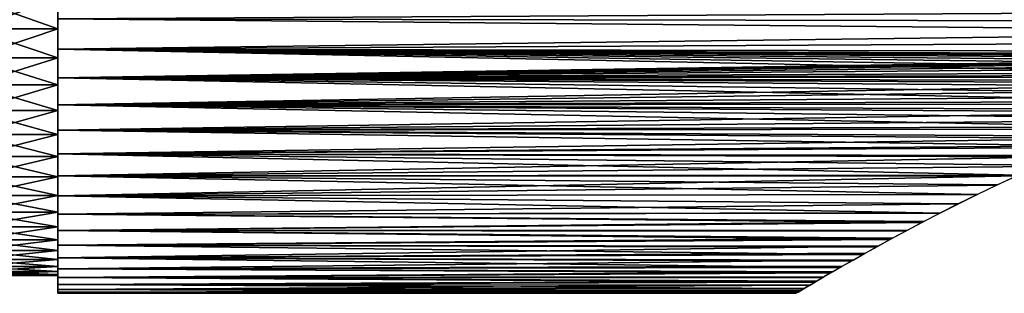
# Model space of a CAD drawing. Header units: millimetres. Extents: x -161 to 161, y -94 to 1149.
# Tile 833 of 1056: x 23.67 to 37.41, y 444.4 to 448.22. Entities that reach past the tile are written whole.
import ezdxf

# ---------------------------------------------------------------- set-up
doc = ezdxf.new("R2010")
doc.units = ezdxf.units.MM
doc.header["$LTSCALE"] = 81.481481
for name, color, linetype in [('43', 7, 'CONTINUOUS'), ('44', 7, 'CONTINUOUS'), ('47', 7, 'CONTINUOUS'), ('48', 7, 'CONTINUOUS')]:
    doc.layers.add(name, color=color, linetype=linetype)

msp = doc.modelspace()

# ---------------------------------------------------------------- linework, layer by layer
at = {"layer": '43', "color": 7, "linetype": 'CONTINUOUS', "true_color": 0xaaaaaa}
for points in [[(53, 448.396, -10.95), (53, 448.178, -10.685), (24.2, 448.232, -10.752), (53, 448.396, -10.95)], [(53, 448.178, -10.685), (53, 447.965, -10.416), (24.2, 448.232, -10.752), (53, 448.178, -10.685)], [(24.2, 448.232, -10.752), (53, 447.965, -10.416), (24.2, 447.809, -10.213), (24.2, 448.232, -10.752)], [(53, 447.965, -10.416), (53, 447.757, -10.142), (24.2, 447.809, -10.213), (53, 447.965, -10.416)], [(24.2, 447.809, -10.213), (53, 447.757, -10.142), (44.666, 447.723, -10.097), (24.2, 447.809, -10.213)], [(24.2, 447.409, -9.657), (24.2, 447.809, -10.213), (41.764, 447.447, -9.712), (24.2, 447.409, -9.657)], [(41.764, 447.447, -9.712), (24.2, 447.809, -10.213), (42.132, 447.516, -9.81), (41.764, 447.447, -9.712)], [(42.132, 447.516, -9.81), (24.2, 447.809, -10.213), (42.5, 447.575, -9.893), (42.132, 447.516, -9.81)], [(42.5, 447.575, -9.893), (24.2, 447.809, -10.213), (42.864, 447.624, -9.962), (42.5, 447.575, -9.893)], [(42.864, 447.624, -9.962), (24.2, 447.809, -10.213), (43.226, 447.664, -10.016), (42.864, 447.624, -9.962)], [(43.226, 447.664, -10.016), (24.2, 447.809, -10.213), (43.587, 447.693, -10.056), (43.226, 447.664, -10.016)], [(43.587, 447.693, -10.056), (24.2, 447.809, -10.213), (43.947, 447.713, -10.082), (43.587, 447.693, -10.056)], [(43.947, 447.713, -10.082), (24.2, 447.809, -10.213), (44.307, 447.723, -10.096), (43.947, 447.713, -10.082)], [(44.307, 447.723, -10.096), (24.2, 447.809, -10.213), (44.666, 447.723, -10.097), (44.307, 447.723, -10.096)], [(41.396, 447.369, -9.598), (24.2, 447.409, -9.657), (41.764, 447.447, -9.712), (41.396, 447.369, -9.598)], [(24.2, 447.032, -9.086), (24.2, 447.409, -9.657), (40.296, 447.078, -9.159), (24.2, 447.032, -9.086)], [(40.296, 447.078, -9.159), (24.2, 447.409, -9.657), (40.663, 447.184, -9.322), (40.296, 447.078, -9.159)], [(40.663, 447.184, -9.322), (24.2, 447.409, -9.657), (41.03, 447.281, -9.469), (40.663, 447.184, -9.322)], [(41.03, 447.281, -9.469), (24.2, 447.409, -9.657), (41.396, 447.369, -9.598), (41.03, 447.281, -9.469)], [(39.933, 446.966, -8.98), (24.2, 447.032, -9.086), (40.296, 447.078, -9.159), (39.933, 446.966, -8.98)], [(24.2, 446.678, -8.5), (24.2, 447.032, -9.086), (39.228, 446.723, -8.578), (24.2, 446.678, -8.5)], [(39.228, 446.723, -8.578), (24.2, 447.032, -9.086), (39.577, 446.847, -8.787), (39.228, 446.723, -8.578)], [(39.577, 446.847, -8.787), (24.2, 447.032, -9.086), (39.933, 446.966, -8.98), (39.577, 446.847, -8.787)], [(38.884, 446.593, -8.351), (24.2, 446.678, -8.5), (39.228, 446.723, -8.578), (38.884, 446.593, -8.351)], [(24.2, 446.347, -7.9), (24.2, 446.678, -8.5), (38.547, 446.459, -8.11), (24.2, 446.347, -7.9)], [(38.547, 446.459, -8.11), (24.2, 446.678, -8.5), (38.884, 446.593, -8.351), (38.547, 446.459, -8.11)], [(38.222, 446.324, -7.856), (24.2, 446.347, -7.9), (38.547, 446.459, -8.11), (38.222, 446.324, -7.856)], [(24.2, 446.041, -7.288), (24.2, 446.347, -7.9), (37.605, 446.052, -7.31), (24.2, 446.041, -7.288)], [(37.605, 446.052, -7.31), (24.2, 446.347, -7.9), (37.908, 446.188, -7.59), (37.605, 446.052, -7.31)], [(37.908, 446.188, -7.59), (24.2, 446.347, -7.9), (38.222, 446.324, -7.856), (37.908, 446.188, -7.59)], [(37.312, 445.916, -7.017), (24.2, 446.041, -7.288), (37.605, 446.052, -7.31), (37.312, 445.916, -7.017)], [(24.2, 445.76, -6.663), (24.2, 446.041, -7.288), (37.031, 445.781, -6.711), (24.2, 445.76, -6.663)], [(37.031, 445.781, -6.711), (24.2, 446.041, -7.288), (37.312, 445.916, -7.017), (37.031, 445.781, -6.711)], [(36.764, 445.648, -6.394), (24.2, 445.76, -6.663), (37.031, 445.781, -6.711), (36.764, 445.648, -6.394)], [(24.2, 445.505, -6.028), (24.2, 445.76, -6.663), (36.507, 445.518, -6.062), (24.2, 445.505, -6.028)], [(36.507, 445.518, -6.062), (24.2, 445.76, -6.663), (36.764, 445.648, -6.394), (36.507, 445.518, -6.062)], [(36.262, 445.391, -5.718), (24.2, 445.505, -6.028), (36.507, 445.518, -6.062), (36.262, 445.391, -5.718)], [(24.2, 445.275, -5.383), (24.2, 445.505, -6.028), (36.262, 445.391, -5.718), (24.2, 445.275, -5.383)], [(36.031, 445.269, -5.364), (24.2, 445.275, -5.383), (36.262, 445.391, -5.718), (36.031, 445.269, -5.364)], [(24.2, 445.071, -4.73), (24.2, 445.275, -5.383), (35.816, 445.153, -5.004), (24.2, 445.071, -4.73)], [(35.816, 445.153, -5.004), (24.2, 445.275, -5.383), (36.031, 445.269, -5.364), (35.816, 445.153, -5.004)], [(35.618, 445.044, -4.636), (24.2, 445.071, -4.73), (35.816, 445.153, -5.004), (35.618, 445.044, -4.636)], [(24.2, 444.894, -4.068), (24.2, 445.071, -4.73), (35.435, 444.942, -4.259), (24.2, 444.894, -4.068)], [(35.435, 444.942, -4.259), (24.2, 445.071, -4.73), (35.618, 445.044, -4.636), (35.435, 444.942, -4.259)], [(35.268, 444.848, -3.875), (24.2, 444.894, -4.068), (35.435, 444.942, -4.259), (35.268, 444.848, -3.875)], [(24.2, 444.744, -3.4), (24.2, 444.894, -4.068), (35.117, 444.762, -3.488), (24.2, 444.744, -3.4)], [(35.117, 444.762, -3.488), (24.2, 444.894, -4.068), (35.268, 444.848, -3.875), (35.117, 444.762, -3.488)], [(34.983, 444.685, -3.098), (24.2, 444.744, -3.4), (35.117, 444.762, -3.488), (34.983, 444.685, -3.098)], [(24.2, 444.62, -2.727), (24.2, 444.744, -3.4), (34.983, 444.685, -3.098), (24.2, 444.62, -2.727)], [(34.866, 444.616, -2.701), (24.2, 444.62, -2.727), (34.983, 444.685, -3.098), (34.866, 444.616, -2.701)], [(24.2, 444.524, -2.049), (24.2, 444.62, -2.727), (34.766, 444.557, -2.302), (24.2, 444.524, -2.049)], [(34.766, 444.557, -2.302), (24.2, 444.62, -2.727), (34.866, 444.616, -2.701), (34.766, 444.557, -2.302)], [(34.681, 444.507, -1.906), (24.2, 444.524, -2.049), (34.766, 444.557, -2.302), (34.681, 444.507, -1.906)], [(24.2, 444.455, -1.368), (24.2, 444.524, -2.049), (34.613, 444.468, -1.516), (24.2, 444.455, -1.368)], [(34.613, 444.468, -1.516), (24.2, 444.524, -2.049), (34.681, 444.507, -1.906), (34.613, 444.468, -1.516)], [(34.56, 444.438, -1.131), (24.2, 444.455, -1.368), (34.613, 444.468, -1.516), (34.56, 444.438, -1.131)], [(24.2, 444.414, -0.685), (24.2, 444.455, -1.368), (34.524, 444.417, -0.75), (24.2, 444.414, -0.685)], [(34.524, 444.417, -0.75), (24.2, 444.455, -1.368), (34.56, 444.438, -1.131), (34.524, 444.417, -0.75)], [(34.504, 444.404, -0.373), (24.2, 444.414, -0.685), (34.524, 444.417, -0.75), (34.504, 444.404, -0.373)], [(24.2, 444.4), (24.2, 444.414, -0.685), (34.5, 444.4), (24.2, 444.4)], [(34.5, 444.4), (24.2, 444.414, -0.685), (34.504, 444.404, -0.373), (34.5, 444.4)]]:
    msp.add_3dface(points, dxfattribs=at)
at = {"layer": '44', "color": 7, "linetype": 'CONTINUOUS', "true_color": 0xaaaaaa}
for points in [[(53, 448.178, 10.685), (53, 448.396, 10.95), (24.2, 448.232, 10.752), (53, 448.178, 10.685)], [(24.2, 447.809, 10.213), (53, 448.178, 10.685), (24.2, 448.232, 10.752), (24.2, 447.809, 10.213)], [(53, 447.965, 10.416), (53, 448.178, 10.685), (24.2, 447.809, 10.213), (53, 447.965, 10.416)], [(53, 447.757, 10.142), (53, 447.965, 10.416), (24.2, 447.809, 10.213), (53, 447.757, 10.142)], [(44.566, 447.724, 10.098), (53, 447.757, 10.142), (24.2, 447.809, 10.213), (44.566, 447.724, 10.098)], [(44.197, 447.721, 10.093), (44.566, 447.724, 10.098), (24.2, 447.809, 10.213), (44.197, 447.721, 10.093)], [(24.2, 447.409, 9.657), (44.197, 447.721, 10.093), (24.2, 447.809, 10.213), (24.2, 447.409, 9.657)], [(43.828, 447.707, 10.075), (44.197, 447.721, 10.093), (24.2, 447.409, 9.657), (43.828, 447.707, 10.075)], [(43.458, 447.684, 10.043), (43.828, 447.707, 10.075), (24.2, 447.409, 9.657), (43.458, 447.684, 10.043)], [(43.089, 447.65, 9.997), (43.458, 447.684, 10.043), (24.2, 447.409, 9.657), (43.089, 447.65, 9.997)], [(42.72, 447.606, 9.936), (43.089, 447.65, 9.997), (24.2, 447.409, 9.657), (42.72, 447.606, 9.936)], [(42.351, 447.552, 9.861), (42.72, 447.606, 9.936), (24.2, 447.409, 9.657), (42.351, 447.552, 9.861)], [(41.983, 447.489, 9.772), (42.351, 447.552, 9.861), (24.2, 447.409, 9.657), (41.983, 447.489, 9.772)], [(41.617, 447.417, 9.668), (41.983, 447.489, 9.772), (24.2, 447.409, 9.657), (41.617, 447.417, 9.668)], [(41.252, 447.335, 9.549), (41.617, 447.417, 9.668), (24.2, 447.409, 9.657), (41.252, 447.335, 9.549)], [(24.2, 447.032, 9.086), (41.252, 447.335, 9.549), (24.2, 447.409, 9.657), (24.2, 447.032, 9.086)], [(40.888, 447.245, 9.414), (41.252, 447.335, 9.549), (24.2, 447.032, 9.086), (40.888, 447.245, 9.414)], [(40.528, 447.147, 9.265), (40.888, 447.245, 9.414), (24.2, 447.032, 9.086), (40.528, 447.147, 9.265)], [(40.173, 447.042, 9.102), (40.528, 447.147, 9.265), (24.2, 447.032, 9.086), (40.173, 447.042, 9.102)], [(39.824, 446.93, 8.923), (40.173, 447.042, 9.102), (24.2, 447.032, 9.086), (39.824, 446.93, 8.923)], [(24.2, 446.678, 8.5), (39.824, 446.93, 8.923), (24.2, 447.032, 9.086), (24.2, 446.678, 8.5)], [(39.478, 446.812, 8.729), (39.824, 446.93, 8.923), (24.2, 446.678, 8.5), (39.478, 446.812, 8.729)], [(39.139, 446.69, 8.521), (39.478, 446.812, 8.729), (24.2, 446.678, 8.5), (39.139, 446.69, 8.521)], [(38.809, 446.564, 8.3), (39.139, 446.69, 8.521), (24.2, 446.678, 8.5), (38.809, 446.564, 8.3)], [(24.2, 446.347, 7.9), (38.809, 446.564, 8.3), (24.2, 446.678, 8.5), (24.2, 446.347, 7.9)], [(38.488, 446.435, 8.066), (38.809, 446.564, 8.3), (24.2, 446.347, 7.9), (38.488, 446.435, 8.066)], [(38.175, 446.304, 7.818), (38.488, 446.435, 8.066), (24.2, 446.347, 7.9), (38.175, 446.304, 7.818)], [(24.2, 446.041, 7.288), (38.175, 446.304, 7.818), (24.2, 446.347, 7.9), (24.2, 446.041, 7.288)], [(37.872, 446.172, 7.557), (38.175, 446.304, 7.818), (24.2, 446.041, 7.288), (37.872, 446.172, 7.557)], [(37.579, 446.04, 7.285), (37.872, 446.172, 7.557), (24.2, 446.041, 7.288), (37.579, 446.04, 7.285)], [(24.2, 445.76, 6.663), (37.579, 446.04, 7.285), (24.2, 446.041, 7.288), (24.2, 445.76, 6.663)], [(37.298, 445.909, 7.001), (37.579, 446.04, 7.285), (24.2, 445.76, 6.663), (37.298, 445.909, 7.001)], [(37.026, 445.778, 6.705), (37.298, 445.909, 7.001), (24.2, 445.76, 6.663), (37.026, 445.778, 6.705)], [(36.766, 445.649, 6.397), (37.026, 445.778, 6.705), (24.2, 445.76, 6.663), (36.766, 445.649, 6.397)], [(24.2, 445.505, 6.028), (36.766, 445.649, 6.397), (24.2, 445.76, 6.663), (24.2, 445.505, 6.028)], [(36.518, 445.524, 6.078), (36.766, 445.649, 6.397), (24.2, 445.505, 6.028), (36.518, 445.524, 6.078)], [(36.281, 445.401, 5.747), (36.518, 445.524, 6.078), (24.2, 445.505, 6.028), (36.281, 445.401, 5.747)], [(24.2, 445.275, 5.383), (36.281, 445.401, 5.747), (24.2, 445.505, 6.028), (24.2, 445.275, 5.383)], [(36.056, 445.282, 5.405), (36.281, 445.401, 5.747), (24.2, 445.275, 5.383), (36.056, 445.282, 5.405)], [(35.844, 445.168, 5.052), (36.056, 445.282, 5.405), (24.2, 445.275, 5.383), (35.844, 445.168, 5.052)], [(24.2, 445.071, 4.73), (35.844, 445.168, 5.052), (24.2, 445.275, 5.383), (24.2, 445.071, 4.73)], [(35.647, 445.06, 4.692), (35.844, 445.168, 5.052), (24.2, 445.071, 4.73), (35.647, 445.06, 4.692)], [(24.2, 444.894, 4.068), (35.647, 445.06, 4.692), (24.2, 445.071, 4.73), (24.2, 444.894, 4.068)], [(35.465, 444.959, 4.325), (35.647, 445.06, 4.692), (24.2, 444.894, 4.068), (35.465, 444.959, 4.325)], [(35.298, 444.865, 3.948), (35.465, 444.959, 4.325), (24.2, 444.894, 4.068), (35.298, 444.865, 3.948)], [(24.2, 444.744, 3.4), (35.298, 444.865, 3.948), (24.2, 444.894, 4.068), (24.2, 444.744, 3.4)], [(35.145, 444.778, 3.565), (35.298, 444.865, 3.948), (24.2, 444.744, 3.4), (35.145, 444.778, 3.565)], [(35.009, 444.7, 3.178), (35.145, 444.778, 3.565), (24.2, 444.744, 3.4), (35.009, 444.7, 3.178)], [(24.2, 444.62, 2.727), (35.009, 444.7, 3.178), (24.2, 444.744, 3.4), (24.2, 444.62, 2.727)], [(34.889, 444.63, 2.785), (35.009, 444.7, 3.178), (24.2, 444.62, 2.727), (34.889, 444.63, 2.785)], [(34.784, 444.568, 2.385), (34.889, 444.63, 2.785), (24.2, 444.62, 2.727), (34.784, 444.568, 2.385)], [(24.2, 444.524, 2.049), (34.784, 444.568, 2.385), (24.2, 444.62, 2.727), (24.2, 444.524, 2.049)], [(34.696, 444.516, 1.983), (34.784, 444.568, 2.385), (24.2, 444.524, 2.049), (34.696, 444.516, 1.983)], [(24.2, 444.455, 1.368), (34.696, 444.516, 1.983), (24.2, 444.524, 2.049), (24.2, 444.455, 1.368)], [(34.624, 444.474, 1.583), (34.696, 444.516, 1.983), (24.2, 444.455, 1.368), (34.624, 444.474, 1.583)], [(34.568, 444.441, 1.186), (34.624, 444.474, 1.583), (24.2, 444.455, 1.368), (34.568, 444.441, 1.186)], [(24.2, 444.414, 0.685), (34.568, 444.441, 1.186), (24.2, 444.455, 1.368), (24.2, 444.414, 0.685)], [(34.529, 444.418, 0.789), (34.568, 444.441, 1.186), (24.2, 444.414, 0.685), (34.529, 444.418, 0.789)], [(34.506, 444.405, 0.394), (34.529, 444.418, 0.789), (24.2, 444.414, 0.685), (34.506, 444.405, 0.394)], [(24.2, 444.4), (34.506, 444.405, 0.394), (24.2, 444.414, 0.685), (24.2, 444.4)], [(24.2, 444.4), (34.5, 444.4), (34.506, 444.405, 0.394), (24.2, 444.4)]]:
    msp.add_3dface(points, dxfattribs=at)
at = {"layer": '47', "color": 7, "linetype": 'CONTINUOUS', "true_color": 0xaaaaaa}
for points in [[(23, 448.094, -10.174), (23, 448.52, -10.708), (24.2, 448.094, -10.174), (23, 448.094, -10.174)], [(24.2, 448.094, -10.174), (23, 448.52, -10.708), (24.2, 448.52, -10.708), (24.2, 448.094, -10.174)], [(23, 447.69, -9.623), (23, 448.094, -10.174), (24.2, 447.69, -9.623), (23, 447.69, -9.623)], [(24.2, 447.69, -9.623), (23, 448.094, -10.174), (24.2, 448.094, -10.174), (24.2, 447.69, -9.623)], [(23, 447.309, -9.056), (23, 447.69, -9.623), (24.2, 447.309, -9.056), (23, 447.309, -9.056)], [(24.2, 447.309, -9.056), (23, 447.69, -9.623), (24.2, 447.69, -9.623), (24.2, 447.309, -9.056)], [(23, 446.951, -8.473), (23, 447.309, -9.056), (24.2, 446.951, -8.473), (23, 446.951, -8.473)], [(24.2, 446.951, -8.473), (23, 447.309, -9.056), (24.2, 447.309, -9.056), (24.2, 446.951, -8.473)], [(23, 446.618, -7.877), (23, 446.951, -8.473), (24.2, 446.618, -7.877), (23, 446.618, -7.877)], [(24.2, 446.618, -7.877), (23, 446.951, -8.473), (24.2, 446.951, -8.473), (24.2, 446.618, -7.877)], [(23, 446.309, -7.268), (23, 446.618, -7.877), (24.2, 446.309, -7.268), (23, 446.309, -7.268)], [(24.2, 446.309, -7.268), (23, 446.618, -7.877), (24.2, 446.618, -7.877), (24.2, 446.309, -7.268)], [(23, 446.025, -6.646), (23, 446.309, -7.268), (24.2, 446.025, -6.646), (23, 446.025, -6.646)], [(24.2, 446.025, -6.646), (23, 446.309, -7.268), (24.2, 446.309, -7.268), (24.2, 446.025, -6.646)], [(23, 445.767, -6.013), (23, 446.025, -6.646), (24.2, 445.767, -6.013), (23, 445.767, -6.013)], [(24.2, 445.767, -6.013), (23, 446.025, -6.646), (24.2, 446.025, -6.646), (24.2, 445.767, -6.013)], [(23, 445.534, -5.371), (23, 445.767, -6.013), (24.2, 445.534, -5.371), (23, 445.534, -5.371)], [(24.2, 445.534, -5.371), (23, 445.767, -6.013), (24.2, 445.767, -6.013), (24.2, 445.534, -5.371)], [(23, 445.328, -4.719), (23, 445.534, -5.371), (24.2, 445.328, -4.719), (23, 445.328, -4.719)], [(24.2, 445.328, -4.719), (23, 445.534, -5.371), (24.2, 445.534, -5.371), (24.2, 445.328, -4.719)], [(23, 445.149, -4.06), (23, 445.328, -4.719), (24.2, 445.149, -4.06), (23, 445.149, -4.06)], [(24.2, 445.149, -4.06), (23, 445.328, -4.719), (24.2, 445.328, -4.719), (24.2, 445.149, -4.06)], [(23, 444.997, -3.393), (23, 445.149, -4.06), (24.2, 444.997, -3.393), (23, 444.997, -3.393)], [(24.2, 444.997, -3.393), (23, 445.149, -4.06), (24.2, 445.149, -4.06), (24.2, 444.997, -3.393)], [(23, 444.873, -2.721), (23, 444.997, -3.393), (24.2, 444.873, -2.721), (23, 444.873, -2.721)], [(24.2, 444.873, -2.721), (23, 444.997, -3.393), (24.2, 444.997, -3.393), (24.2, 444.873, -2.721)], [(23, 444.775, -2.045), (23, 444.873, -2.721), (24.2, 444.775, -2.045), (23, 444.775, -2.045)], [(24.2, 444.775, -2.045), (23, 444.873, -2.721), (24.2, 444.873, -2.721), (24.2, 444.775, -2.045)], [(23, 444.706, -1.365), (23, 444.775, -2.045), (24.2, 444.706, -1.365), (23, 444.706, -1.365)], [(24.2, 444.706, -1.365), (23, 444.775, -2.045), (24.2, 444.775, -2.045), (24.2, 444.706, -1.365)], [(23, 444.664, -0.683), (23, 444.706, -1.365), (24.2, 444.664, -0.683), (23, 444.664, -0.683)], [(24.2, 444.664, -0.683), (23, 444.706, -1.365), (24.2, 444.706, -1.365), (24.2, 444.664, -0.683)], [(23, 444.65), (23, 444.664, -0.683), (24.2, 444.65), (23, 444.65)], [(24.2, 444.65), (23, 444.664, -0.683), (24.2, 444.664, -0.683), (24.2, 444.65)]]:
    msp.add_3dface(points, dxfattribs=at)
at = {"layer": '48', "color": 7, "linetype": 'CONTINUOUS', "true_color": 0xaaaaaa}
for points in [[(24.2, 448.094, 10.174), (24.2, 448.52, 10.708), (23, 448.094, 10.174), (24.2, 448.094, 10.174)], [(23, 448.094, 10.174), (24.2, 448.52, 10.708), (23, 448.52, 10.708), (23, 448.094, 10.174)], [(24.2, 447.69, 9.623), (24.2, 448.094, 10.174), (23, 447.69, 9.623), (24.2, 447.69, 9.623)], [(23, 447.69, 9.623), (24.2, 448.094, 10.174), (23, 448.094, 10.174), (23, 447.69, 9.623)], [(24.2, 447.309, 9.056), (24.2, 447.69, 9.623), (23, 447.309, 9.056), (24.2, 447.309, 9.056)], [(23, 447.309, 9.056), (24.2, 447.69, 9.623), (23, 447.69, 9.623), (23, 447.309, 9.056)], [(24.2, 446.951, 8.473), (24.2, 447.309, 9.056), (23, 446.951, 8.473), (24.2, 446.951, 8.473)], [(23, 446.951, 8.473), (24.2, 447.309, 9.056), (23, 447.309, 9.056), (23, 446.951, 8.473)], [(24.2, 446.618, 7.877), (24.2, 446.951, 8.473), (23, 446.618, 7.877), (24.2, 446.618, 7.877)], [(23, 446.618, 7.877), (24.2, 446.951, 8.473), (23, 446.951, 8.473), (23, 446.618, 7.877)], [(24.2, 446.309, 7.268), (24.2, 446.618, 7.877), (23, 446.309, 7.268), (24.2, 446.309, 7.268)], [(23, 446.309, 7.268), (24.2, 446.618, 7.877), (23, 446.618, 7.877), (23, 446.309, 7.268)], [(24.2, 446.025, 6.646), (24.2, 446.309, 7.268), (23, 446.025, 6.646), (24.2, 446.025, 6.646)], [(23, 446.025, 6.646), (24.2, 446.309, 7.268), (23, 446.309, 7.268), (23, 446.025, 6.646)], [(24.2, 445.767, 6.013), (24.2, 446.025, 6.646), (23, 445.767, 6.013), (24.2, 445.767, 6.013)], [(23, 445.767, 6.013), (24.2, 446.025, 6.646), (23, 446.025, 6.646), (23, 445.767, 6.013)], [(24.2, 445.534, 5.371), (24.2, 445.767, 6.013), (23, 445.534, 5.371), (24.2, 445.534, 5.371)], [(23, 445.534, 5.371), (24.2, 445.767, 6.013), (23, 445.767, 6.013), (23, 445.534, 5.371)], [(24.2, 445.328, 4.719), (24.2, 445.534, 5.371), (23, 445.328, 4.719), (24.2, 445.328, 4.719)], [(23, 445.328, 4.719), (24.2, 445.534, 5.371), (23, 445.534, 5.371), (23, 445.328, 4.719)], [(24.2, 445.149, 4.06), (24.2, 445.328, 4.719), (23, 445.149, 4.06), (24.2, 445.149, 4.06)], [(23, 445.149, 4.06), (24.2, 445.328, 4.719), (23, 445.328, 4.719), (23, 445.149, 4.06)], [(24.2, 444.997, 3.393), (24.2, 445.149, 4.06), (23, 444.997, 3.393), (24.2, 444.997, 3.393)], [(23, 444.997, 3.393), (24.2, 445.149, 4.06), (23, 445.149, 4.06), (23, 444.997, 3.393)], [(24.2, 444.873, 2.721), (24.2, 444.997, 3.393), (23, 444.873, 2.721), (24.2, 444.873, 2.721)], [(23, 444.873, 2.721), (24.2, 444.997, 3.393), (23, 444.997, 3.393), (23, 444.873, 2.721)], [(24.2, 444.775, 2.045), (24.2, 444.873, 2.721), (23, 444.775, 2.045), (24.2, 444.775, 2.045)], [(23, 444.775, 2.045), (24.2, 444.873, 2.721), (23, 444.873, 2.721), (23, 444.775, 2.045)], [(24.2, 444.706, 1.365), (24.2, 444.775, 2.045), (23, 444.706, 1.365), (24.2, 444.706, 1.365)], [(23, 444.706, 1.365), (24.2, 444.775, 2.045), (23, 444.775, 2.045), (23, 444.706, 1.365)], [(24.2, 444.664, 0.683), (24.2, 444.706, 1.365), (23, 444.664, 0.683), (24.2, 444.664, 0.683)], [(23, 444.664, 0.683), (24.2, 444.706, 1.365), (23, 444.706, 1.365), (23, 444.664, 0.683)], [(23, 444.65), (24.2, 444.65), (24.2, 444.664, 0.683), (23, 444.65)], [(23, 444.65), (24.2, 444.664, 0.683), (23, 444.664, 0.683), (23, 444.65)]]:
    msp.add_3dface(points, dxfattribs=at)

doc.saveas('drawing.dxf')
